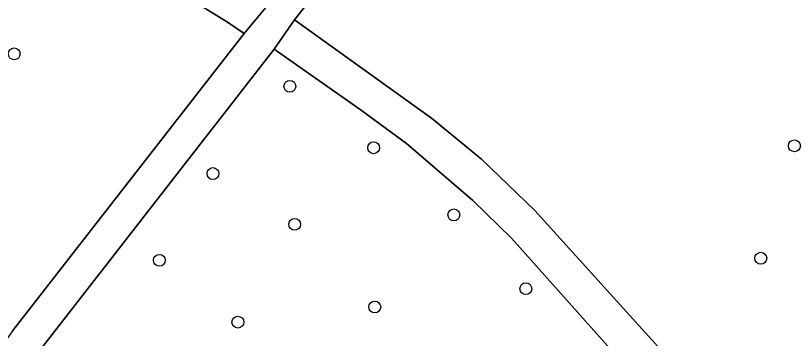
# Model space of a CAD drawing. Extents: x 157445 to 158888, y 383061 to 384688.
# Drawn here: x 157947.6 to 158011.8, y 383911.2 to 383937.8 of the extents above; entities that cross this region are included whole.
import ezdxf

# ---------------------------------------------------------------- set-up
doc = ezdxf.new("R2010")
doc.units = 0
for name, color, linetype in [('IMGEO_Boom', 7, 'Continuous'), ('IMGEO_Groenvoorziening', 7, 'Continuous'), ('IMGEO_Loofbos', 7, 'Continuous'), ('IMGEO_Voetpad_halfverhard', 7, 'Continuous')]:
    doc.layers.add(name, color=color, linetype=linetype)

msp = doc.modelspace()

# ---------------------------------------------------------------- linework, layer by layer
at = {"layer": 'IMGEO_Boom'}
for centre in [(157947.474, 383934.674), (157970.19, 383931.996), (158011.773, 383927.089), (157977.095, 383926.931), (157963.857, 383924.804), (157983.705, 383921.397), (157970.589, 383920.616), (157959.441, 383917.652), (158009.001, 383917.82), (157989.64, 383915.309), (157977.192, 383913.8), (157965.914, 383912.552)]:
    msp.add_circle(centre, 0.489, dxfattribs=at)
at = {"layer": 'IMGEO_Groenvoorziening'}
for points in [[(158113.618, 384002.628), (158134.442, 384019.399), (158102.064, 384055.481), (158092.211, 384065.832), (158077.384, 384051.784), (158064.537, 384039.934), (158053.7, 384029.648), (158046.997, 384023.451), (158041.277, 384017.986), (158034.533, 384011.543), (158028.815, 384005.891), (158023.96, 384000.673), (158018.73, 383995.232), (158006.677, 383981.962), (158000, 383974.191), (157990.226, 383962.505), (157970.588, 383937.493), (157981.873, 383929.363), (157985.996, 383925.999), (157990.38, 383921.765), (158000, 383911.123), (158036.003, 383871.295), (158036.04, 383871.381)], [(157947.375, 383911.871), (157966.419, 383936.362), (157965.066, 383937.282), (157958.462, 383941.372), (157952.714, 383944.31), (157942.674, 383948.383), (157934.458, 383950.971), (157925.451, 383953.084), (157922.415, 383953.608), (157910.644, 383955.402), (157907.535, 383928.286), (157917.39, 383925.945)]]:
    msp.add_lwpolyline(points, dxfattribs=at)
at = {"layer": 'IMGEO_Loofbos'}
msp.add_lwpolyline([(158000, 383906.528), (157988.446, 383919.485), (157985.285, 383922.581), (157979.794, 383927.29), (157975.987, 383930.095), (157968.906, 383935.058), (157949.634, 383910.305)], dxfattribs=at)
at = {"layer": 'IMGEO_Voetpad_halfverhard'}
for points in [[(157968.906, 383935.058), (157970.588, 383937.493), (157990.226, 383962.505), (158000, 383974.191), (158006.677, 383981.962), (158018.73, 383995.232), (158023.96, 384000.673), (158028.815, 384005.891), (158034.533, 384011.543), (158041.277, 384017.986), (158046.997, 384023.451), (158053.7, 384029.648), (158064.537, 384039.934), (158077.384, 384051.784), (158092.211, 384065.832), (158107.541, 384080.356), (158104.113, 384083.962), (158090.664, 384071.322), (158067.625, 384095.812)], [(158016.569, 383996.626), (158009.501, 383988.974), (157999.438, 383977.757), (157994.292, 383971.732), (157989.422, 383965.698), (157982.259, 383956.511), (157974.679, 383946.911), (157968.487, 383938.817), (157966.419, 383936.362), (157947.375, 383911.871), (157945.769, 383909.662), (157908.742, 383862.592), (157907.845, 383861.448), (157894.973, 383845.037), (157897.07, 383843.386), (157904.241, 383852.492), (157947.808, 383908.446), (157949.634, 383910.305), (157968.906, 383935.058)], [(157917.39, 383925.945), (157907.535, 383928.286), (157910.644, 383955.402), (157922.415, 383953.608), (157925.451, 383953.084), (157934.458, 383950.971), (157942.674, 383948.383), (157952.714, 383944.31), (157958.462, 383941.372), (157965.066, 383937.282), (157966.419, 383936.362), (157968.487, 383938.817), (157964.285, 383941.397)]]:
    msp.add_lwpolyline(points, dxfattribs=at)
msp.add_lwpolyline([(157981.873, 383929.363), (157970.588, 383937.493), (157968.906, 383935.058), (157975.987, 383930.095), (157979.794, 383927.29), (157985.285, 383922.581), (157988.446, 383919.485), (158000, 383906.528), (158009.223, 383896.185), (158003.276, 383891.048), (158004.698, 383889.468), (158010.704, 383894.83), (158034.711, 383868.102), (158035.39, 383869.862), (158036.003, 383871.295), (158000, 383911.123), (157990.38, 383921.765), (157985.996, 383925.999)], close=True, dxfattribs=at)

doc.saveas('drawing.dxf')
